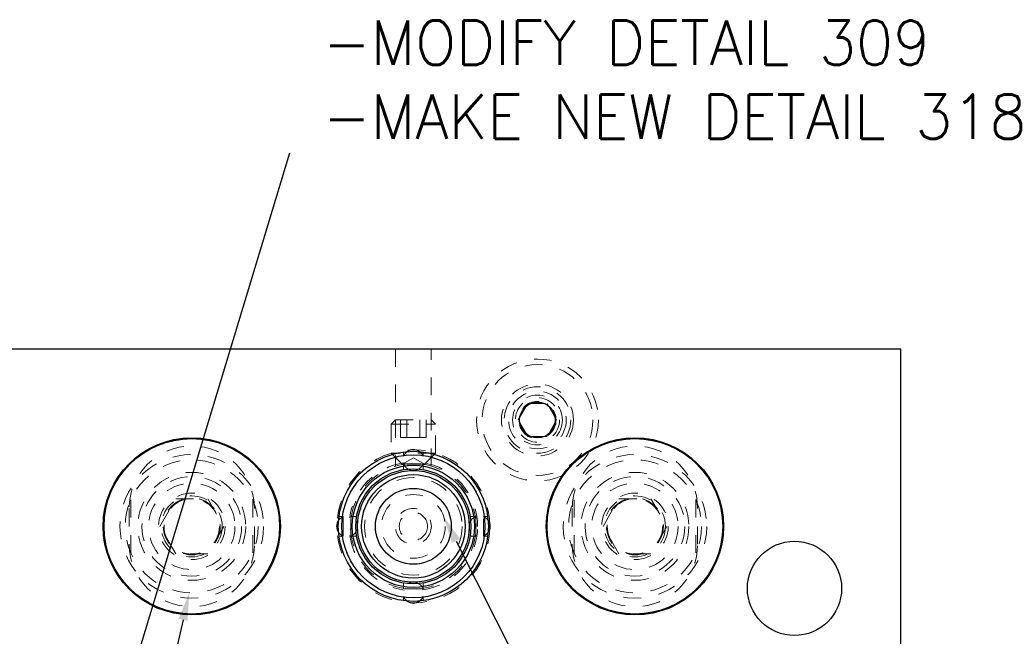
# Model space of a CAD drawing. Header units: inches. Extents: x 1880 to 2363, y -453 to -54.
# Tile 955 of 1056: x 2210.95 to 2216.5, y -418.61 to -415.13. Entities that reach past the tile are written whole.
import ezdxf

# ---------------------------------------------------------------- set-up
doc = ezdxf.new("R2010")
doc.units = ezdxf.units.IN
doc.header["$LTSCALE"] = 0.5
doc.header["$MEASUREMENT"] = 0
doc.linetypes.add('HIDDEN', pattern=[0.225, 0.15, -0.075])
for name, color, linetype in [('SID-M-S', 105, 'Continuous'), ('SID-M-S2', 1, 'Continuous'), ('ST1-M-S', 193, 'Continuous'), ('SVE-M-S', 8, 'Continuous')]:
    doc.layers.add(name, color=color, linetype=linetype)
doc.styles.add('T', font='romans.shx')

msp = doc.modelspace()

# ---------------------------------------------------------------- linework, layer by layer
at = {"layer": 'SID-M-S'}
for p, q in [((2213.41103, -418.06788), (2216.50383, -424.18093)), ((2211.87105, -418.51189), (2210.56382, -424.16486))]:
    msp.add_line(p, q, dxfattribs=at)
for points in [[(2213.38783, -418.07962), (2213.3406, -417.92868), (2213.38783, -418.07962), (2213.43423, -418.05615)], [(2211.84572, -418.50604), (2211.9062, -418.35991), (2211.84572, -418.50604), (2211.89638, -418.51775)]]:
    msp.add_solid(points, dxfattribs=at)
at = {"layer": 'SID-M-S2'}
msp.add_line((2211.32077, -419.68548), (2212.47372, -415.87718), dxfattribs=at)
at = {"layer": 'ST1-M-S', "linetype": 'Continuous', "lineweight": 25}
for p, q in [((2215.92022, -416.98517), (2204.92022, -416.98517)), ((2215.92022, -423.48517), (2215.92022, -416.98517))]:
    msp.add_line(p, q, dxfattribs=at)
at = {"layer": 'ST1-M-S', "linetype": 'HIDDEN', "lineweight": 18}
for p, q in [((2213.06972, -416.98517), (2213.06972, -417.64505)), ((2213.27072, -417.64509), (2213.27072, -416.98517)), ((2211.56672, -417.88517), (2211.56672, -418.08517)), ((2212.27372, -418.08517), (2212.27372, -417.88517)), ((2214.06672, -417.88517), (2214.06672, -418.08517)), ((2214.77372, -418.08517), (2214.77372, -417.88517))]:
    msp.add_line(p, q, dxfattribs=at)
for centre, radius in [((2213.87022, -417.38517), 0.34375), ((2211.92022, -417.98517), 0.3045), ((2214.42022, -417.98517), 0.3045), ((2211.92022, -417.98517), 0.172), ((2214.42022, -417.98517), 0.172)]:
    msp.add_circle(centre, radius, dxfattribs=at)
at = {"layer": 'ST1-M-S', "linetype": 'Continuous', "lineweight": 25}
for centre, radius in [((2213.87022, -417.38517), 0.1005), ((2215.32022, -418.33517), 0.26565)]:
    msp.add_circle(centre, radius, dxfattribs=at)
at = {"layer": 'ST1-M-S', "linetype": 'HIDDEN', "lineweight": 18}
for centre, radius, start, end in [((2211.92022, -417.88517), 0.3535, 0, 180), ((2214.42022, -417.88517), 0.3535, 0, 180), ((2213.17022, -417.98517), 0.35433, 91.7271, 179.74534), ((2213.17022, -417.98517), 0.35433, 0, 89.2321), ((2213.17022, -417.98517), 0.35433, 182.17883, 270.2859), ((2213.17022, -417.98517), 0.35433, 272.615, 0), ((2211.92022, -418.08517), 0.3535, 180, 0), ((2214.42022, -418.08517), 0.3535, 180, 0)]:
    msp.add_arc(centre, radius, start, end, dxfattribs=at)
at = {"layer": 'SVE-M-S', "linetype": 'HIDDEN', "lineweight": 18}
for p, q in [((2213.76197, -417.38517), (2213.81609, -417.29142)), ((2213.81609, -417.29142), (2213.92435, -417.29142)), ((2213.92435, -417.29142), (2213.97847, -417.38517)), ((2213.06972, -417.38517), (2213.04522, -417.40967)), ((2213.06972, -417.38517), (2213.27072, -417.38517)), ((2213.09805, -417.48359), (2213.09805, -417.38517)), ((2213.13414, -417.48359), (2213.13414, -417.38517)), ((2213.20631, -417.48359), (2213.20631, -417.38517)), ((2213.24239, -417.48359), (2213.24239, -417.38517)), ((2213.29522, -417.40967), (2213.27072, -417.38517)), ((2213.81609, -417.47892), (2213.76197, -417.38517)), ((2213.97847, -417.38517), (2213.92435, -417.47892)), ((2213.04522, -417.40967), (2213.29522, -417.40967)), ((2213.04522, -417.40967), (2213.04522, -417.57267)), ((2213.29522, -417.57267), (2213.29522, -417.40967)), ((2213.09805, -417.48359), (2213.13414, -417.48359)), ((2213.13414, -417.48359), (2213.20631, -417.48359)), ((2213.20631, -417.48359), (2213.24239, -417.48359)), ((2213.92435, -417.47892), (2213.81609, -417.47892)), ((2213.29522, -417.57267), (2213.04522, -417.57267)), ((2213.04522, -417.57267), (2213.10772, -417.63517)), ((2213.1151, -417.56554), (2213.1151, -417.58995)), ((2213.13552, -417.56336), (2213.12385, -417.57458)), ((2213.21656, -417.57454), (2213.20492, -417.56336)), ((2213.22534, -417.58995), (2213.22534, -417.56554)), ((2213.23272, -417.63517), (2213.29522, -417.57267)), ((2213.17022, -417.59908), (2213.10772, -417.63517)), ((2213.12385, -417.57458), (2213.1151, -417.58997)), ((2213.23272, -417.63517), (2213.17022, -417.59908)), ((2213.22533, -417.58992), (2213.21656, -417.57454)), ((2213.23272, -417.63517), (2213.10772, -417.63517)), ((2213.1151, -417.63235), (2213.1151, -417.66533)), ((2213.22534, -417.66533), (2213.22534, -417.63235)), ((2211.57647, -417.8353), (2211.57647, -418.13504)), ((2211.74009, -417.98517), (2211.83015, -417.82917)), ((2211.83015, -417.82917), (2212.01029, -417.82917)), ((2212.01029, -417.82917), (2212.10035, -417.98517)), ((2212.26397, -417.8353), (2212.26397, -418.13504)), ((2214.07647, -417.8353), (2214.07647, -418.13504)), ((2214.24009, -417.98517), (2214.33015, -417.82917)), ((2214.33015, -417.82917), (2214.51029, -417.82917)), ((2214.51029, -417.82917), (2214.60035, -417.98517)), ((2214.76397, -417.8353), (2214.76397, -418.13504)), ((2212.75959, -417.93883), (2212.74842, -417.95047)), ((2212.775, -417.93005), (2212.7506, -417.93005)), ((2212.77497, -417.93006), (2212.75959, -417.93883)), ((2212.85038, -417.93005), (2212.81741, -417.93005)), ((2213.52304, -417.93005), (2213.49006, -417.93005)), ((2213.58081, -417.9388), (2213.56543, -417.93005)), ((2213.58985, -417.93005), (2213.56544, -417.93005)), ((2213.59202, -417.95047), (2213.58081, -417.9388)), ((2211.83015, -418.14117), (2211.74009, -417.98517)), ((2212.10035, -417.98517), (2212.01029, -418.14117)), ((2214.33015, -418.14117), (2214.24009, -417.98517)), ((2214.60035, -417.98517), (2214.51029, -418.14117)), ((2212.74842, -418.01986), (2212.75964, -418.03154)), ((2212.7506, -418.04029), (2212.775, -418.04029)), ((2212.75964, -418.03154), (2212.77502, -418.04029)), ((2212.81741, -418.04029), (2212.85038, -418.04029)), ((2213.49006, -418.04029), (2213.52304, -418.04029)), ((2213.56544, -418.04029), (2213.58985, -418.04029)), ((2213.56546, -418.04028), (2213.58084, -418.03151)), ((2213.58084, -418.03151), (2213.59202, -418.01986)), ((2212.01029, -418.14117), (2211.83015, -418.14117)), ((2214.51029, -418.14117), (2214.33015, -418.14117)), ((2213.1151, -418.30501), (2213.1151, -418.33798)), ((2213.22534, -418.33798), (2213.22534, -418.30501)), ((2213.1151, -418.38039), (2213.1151, -418.40479)), ((2213.22534, -418.40479), (2213.22534, -418.38039))]:
    msp.add_line(p, q, dxfattribs=at)
for centre, radius in [((2213.87022, -417.38517), 0.3125), ((2213.87022, -417.38517), 0.203), ((2213.87022, -417.38517), 0.1875), ((2213.87022, -417.38517), 0.1625), ((2213.87022, -417.38517), 0.1405), ((2213.87022, -417.38517), 0.125), ((2213.87022, -417.38517), 0.10497), ((2213.87022, -417.38517), 0.1047), ((2213.87022, -417.38517), 0.10418), ((2213.17022, -417.98517), 0.4311), ((2211.92022, -417.98517), 0.405), ((2211.92022, -417.98517), 0.375), ((2214.42022, -417.98517), 0.405), ((2214.42022, -417.98517), 0.375), ((2211.92022, -417.98517), 0.28125), ((2213.17022, -417.98517), 0.29172), ((2213.17022, -417.98517), 0.275), ((2214.42022, -417.98517), 0.28125), ((2211.92022, -417.98517), 0.24375), ((2213.17022, -417.98517), 0.21418), ((2214.42022, -417.98517), 0.24375), ((2211.92022, -417.98517), 0.1875), ((2211.92022, -417.98517), 0.16072), ((2211.92022, -417.98517), 0.16045), ((2211.92022, -417.98517), 0.15993), ((2211.92022, -417.98517), 0.15625), ((2213.17022, -417.98517), 0.1795), ((2214.42022, -417.98517), 0.1875), ((2214.42022, -417.98517), 0.16072), ((2214.42022, -417.98517), 0.16045), ((2214.42022, -417.98517), 0.15993), ((2214.42022, -417.98517), 0.15625), ((2213.17022, -417.98517), 0.1015), ((2213.17022, -417.98517), 0.0795)]:
    msp.add_circle(centre, radius, dxfattribs=at)
at = {"layer": 'SVE-M-S', "linetype": 'Continuous', "lineweight": 25}
for centre, radius in [((2211.92022, -417.98517), 0.5), ((2211.92022, -417.98517), 0.495), ((2214.42022, -417.98517), 0.5), ((2214.42022, -417.98517), 0.495), ((2213.17022, -417.98517), 0.42323), ((2213.17022, -417.98517), 0.40354), ((2213.17022, -417.98517), 0.34449), ((2213.17022, -417.98517), 0.3248), ((2213.17022, -417.98517), 0.31496), ((2213.17022, -417.98517), 0.29172), ((2213.17022, -417.98517), 0.21418)]:
    msp.add_circle(centre, radius, dxfattribs=at)
for centre, start, end in [((2213.17022, -417.61115), 54.01887, 125.98113), ((2212.7962, -417.98517), 144.01887, 215.98113), ((2213.54424, -417.98517), 324.01887, 35.98113), ((2213.17022, -418.35918), 234.01887, 305.98113)]:
    msp.add_arc(centre, 0.05906, start, end, dxfattribs=at)
at = {"layer": 'SVE-M-S', "linetype": 'HIDDEN', "lineweight": 18}
for centre, radius, start, end in [((2213.17022, -417.98517), 0.3625, 98.41504, 172.33527), ((2213.17022, -417.98517), 0.3625, 0, 82.45655), ((2213.17022, -417.61115), 0.05906, 201.07415, 270), ((2213.17022, -417.61115), 0.05906, 270, 338.95922), ((2212.7962, -417.98517), 0.05906, 291.06173, 68.97337), ((2213.54424, -417.98517), 0.05906, 111.07679, 248.97702), ((2213.17022, -417.98517), 0.3625, 278.09112, 0), ((2213.17022, -417.98517), 0.3625, 188.24978, 262.20258), ((2213.17022, -418.35918), 0.05906, 21.07319, 158.97858), ((2213.17022, -418.35918), 0.05906, 201.07415, 234.01887), ((2213.17022, -418.35918), 0.05906, 305.98113, 338.95922)]:
    msp.add_arc(centre, radius, start, end, dxfattribs=at)
for points, knots in [([(2213.11514, -417.63235), (2213.11513, -417.63235), (2213.1137, -417.63235), (2213.11861, -417.63235), (2213.13006, -417.63235), (2213.14863, -417.63235), (2213.1702, -417.63235), (2213.19189, -417.63235), (2213.21011, -417.63235), (2213.22285, -417.63235), (2213.22451, -417.63235), (2213.22534, -417.63235)], [0, 0, 0, 0, 0.001121, 0.1259809, 0.2508408, 0.3757006, 0.5005605, 0.6254204, 0.7502803, 0.8751401, 1, 1, 1, 1]), ([(2212.775, -417.93008), (2212.775, -417.93007), (2212.775, -417.92865), (2212.775, -417.93356), (2212.775, -417.94501), (2212.775, -417.96357), (2212.775, -417.97797), (2212.775, -417.98517)], [0, 0, 0, 0, 0.00190039, 0.25142529, 0.5009502, 0.7504751, 1, 1, 1, 1]), ([(2212.775, -417.98517), (2212.775, -417.99239), (2212.775, -418.00684), (2212.775, -418.02505), (2212.775, -418.03778), (2212.775, -418.03943), (2212.775, -418.04026)], [0, 0, 0, 0, 0.250432, 0.5008641, 0.7512961, 1, 1, 1, 1])]:
    msp.add_open_spline(points, degree=3, knots=knots, dxfattribs=at)
for points in [[(2212.81741, -418.04029), (2212.81741, -418.03946), (2212.81741, -418.0378), (2212.81741, -418.02505), (2212.81741, -418.00684), (2212.81741, -417.98517), (2212.81741, -417.9635), (2212.81741, -417.94528), (2212.81741, -417.93254), (2212.81741, -417.93088), (2212.81741, -417.93005)], [(2213.52304, -417.93005), (2213.52304, -417.93088), (2213.52304, -417.93254), (2213.52304, -417.94528), (2213.52304, -417.9635), (2213.52304, -417.97795), (2213.52304, -417.98517)], [(2213.56544, -418.04029), (2213.56544, -418.03946), (2213.56544, -418.0378), (2213.56544, -418.02505), (2213.56544, -418.00684), (2213.56544, -417.98517), (2213.56544, -417.9635), (2213.56544, -417.94528), (2213.56544, -417.93254), (2213.56544, -417.93088), (2213.56544, -417.93005)], [(2213.52304, -417.98517), (2213.52304, -417.99239), (2213.52304, -418.00684), (2213.52304, -418.02505), (2213.52304, -418.0378), (2213.52304, -418.03946), (2213.52304, -418.04029)], [(2213.22534, -418.33798), (2213.22451, -418.33798), (2213.22285, -418.33798), (2213.21011, -418.33798), (2213.19189, -418.33798), (2213.17022, -418.33798), (2213.14855, -418.33798), (2213.13033, -418.33798), (2213.11759, -418.33798), (2213.11593, -418.33798), (2213.1151, -418.33798)]]:
    msp.add_open_spline(points, degree=3, dxfattribs=at)

# ---------------------------------------------------------------- texts
at = {"layer": 'SID-M-S2', "insert": (2212.65796, -415.13145), "char_height": 0.25, "width": 6.3388335, "attachment_point": 1, "style": 'T'}
msp.add_mtext('{-MODIFY DETAIL 309\\P-MAKE NEW DETAIL 318}', dxfattribs=at)

doc.saveas('drawing.dxf')
